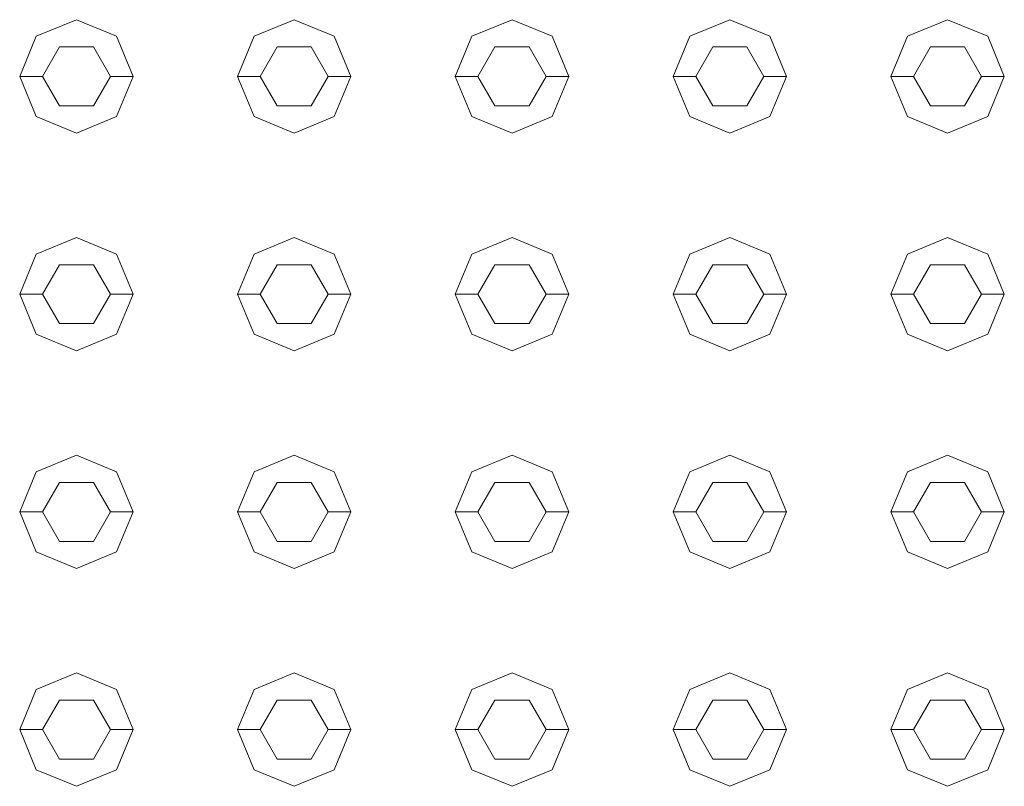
# Model space of a CAD drawing. Header units: millimetres. Extents: x 321 to 585, y -277 to 9.
# Tile 720 of 1056: x 356.769 to 357.203, y -36.078 to -35.74. Entities that reach past the tile are written whole.
import ezdxf

# ---------------------------------------------------------------- set-up
doc = ezdxf.new("R2010")
doc.units = ezdxf.units.MM
doc.header["$MEASUREMENT"] = 0
doc.layers.add('IFC-Elemento construtivo genérico-Contorno', color=253, linetype='Continuous', lineweight=5)

msp = doc.modelspace()

# ---------------------------------------------------------------- linework, layer by layer
at = {"layer": 'IFC-Elemento construtivo genérico-Contorno', "lineweight": 5}
for p, q in [((356.77646, -35.74749), (356.79414, -35.74017)), ((356.79414, -35.74017), (356.81182, -35.74749)), ((356.87246, -35.74749), (356.89014, -35.74017)), ((356.89014, -35.74017), (356.90782, -35.74749)), ((356.96846, -35.74749), (356.98614, -35.74017)), ((356.98614, -35.74017), (357.00382, -35.74749)), ((357.06446, -35.74749), (357.08214, -35.74017)), ((357.08214, -35.74017), (357.09982, -35.74749)), ((357.16046, -35.74749), (357.17814, -35.74017)), ((357.17814, -35.74017), (357.19582, -35.74749)), ((356.76914, -35.76517), (356.77646, -35.74749)), ((356.81182, -35.74749), (356.81914, -35.76517)), ((356.86514, -35.76517), (356.87246, -35.74749)), ((356.90782, -35.74749), (356.91514, -35.76517)), ((356.96114, -35.76517), (356.96846, -35.74749)), ((357.00382, -35.74749), (357.01114, -35.76517)), ((357.05714, -35.76517), (357.06446, -35.74749)), ((357.09982, -35.74749), (357.10714, -35.76517)), ((357.15314, -35.76517), (357.16046, -35.74749)), ((357.19582, -35.74749), (357.20314, -35.76517)), ((356.77914, -35.76517), (356.78664, -35.75218)), ((356.78664, -35.75218), (356.80164, -35.75218)), ((356.80164, -35.75218), (356.80914, -35.76517)), ((356.87514, -35.76517), (356.88264, -35.75218)), ((356.88264, -35.75218), (356.89764, -35.75218)), ((356.89764, -35.75218), (356.90514, -35.76517)), ((356.97114, -35.76517), (356.97864, -35.75218)), ((356.97864, -35.75218), (356.99364, -35.75218)), ((356.99364, -35.75218), (357.00114, -35.76517)), ((357.06714, -35.76517), (357.07464, -35.75218)), ((357.07464, -35.75218), (357.08964, -35.75218)), ((357.08964, -35.75218), (357.09714, -35.76517)), ((357.16314, -35.76517), (357.17064, -35.75218)), ((357.17064, -35.75218), (357.18564, -35.75218)), ((357.18564, -35.75218), (357.19314, -35.76517)), ((356.76914, -35.76517), (356.77914, -35.76517)), ((356.76914, -35.76517), (356.77646, -35.78284)), ((356.77914, -35.76517), (356.78664, -35.77816)), ((356.80164, -35.77816), (356.80914, -35.76517)), ((356.80914, -35.76517), (356.81914, -35.76517)), ((356.81182, -35.78284), (356.81914, -35.76517)), ((356.86514, -35.76517), (356.87514, -35.76517)), ((356.86514, -35.76517), (356.87246, -35.78284)), ((356.87514, -35.76517), (356.88264, -35.77816)), ((356.89764, -35.77816), (356.90514, -35.76517)), ((356.90514, -35.76517), (356.91514, -35.76517)), ((356.90782, -35.78284), (356.91514, -35.76517)), ((356.96114, -35.76517), (356.97114, -35.76517)), ((356.96114, -35.76517), (356.96846, -35.78284)), ((356.97114, -35.76517), (356.97864, -35.77816)), ((356.99364, -35.77816), (357.00114, -35.76517)), ((357.00114, -35.76517), (357.01114, -35.76517)), ((357.00382, -35.78284), (357.01114, -35.76517)), ((357.05714, -35.76517), (357.06714, -35.76517)), ((357.05714, -35.76517), (357.06446, -35.78284)), ((357.06714, -35.76517), (357.07464, -35.77816)), ((357.08964, -35.77816), (357.09714, -35.76517)), ((357.09714, -35.76517), (357.10714, -35.76517)), ((357.09982, -35.78284), (357.10714, -35.76517)), ((357.15314, -35.76517), (357.16314, -35.76517)), ((357.15314, -35.76517), (357.16046, -35.78284)), ((357.16314, -35.76517), (357.17064, -35.77816)), ((357.18564, -35.77816), (357.19314, -35.76517)), ((357.19314, -35.76517), (357.20314, -35.76517)), ((357.19582, -35.78284), (357.20314, -35.76517)), ((356.78664, -35.77816), (356.80164, -35.77816)), ((356.88264, -35.77816), (356.89764, -35.77816)), ((356.97864, -35.77816), (356.99364, -35.77816)), ((357.07464, -35.77816), (357.08964, -35.77816)), ((357.17064, -35.77816), (357.18564, -35.77816)), ((356.77646, -35.78284), (356.79414, -35.79017)), ((356.79414, -35.79017), (356.81182, -35.78284)), ((356.87246, -35.78284), (356.89014, -35.79017)), ((356.89014, -35.79017), (356.90782, -35.78284)), ((356.96846, -35.78284), (356.98614, -35.79017)), ((356.98614, -35.79017), (357.00382, -35.78284)), ((357.06446, -35.78284), (357.08214, -35.79017)), ((357.08214, -35.79017), (357.09982, -35.78284)), ((357.16046, -35.78284), (357.17814, -35.79017)), ((357.17814, -35.79017), (357.19582, -35.78284)), ((356.77646, -35.84349), (356.79414, -35.83616)), ((356.79414, -35.83616), (356.81182, -35.84349)), ((356.87246, -35.84349), (356.89014, -35.83616)), ((356.89014, -35.83616), (356.90782, -35.84349)), ((356.96846, -35.84349), (356.98614, -35.83616)), ((356.98614, -35.83616), (357.00382, -35.84349)), ((357.06446, -35.84349), (357.08214, -35.83616)), ((357.08214, -35.83616), (357.09982, -35.84349)), ((357.16046, -35.84349), (357.17814, -35.83616)), ((357.17814, -35.83616), (357.19582, -35.84349)), ((356.76914, -35.86116), (356.77646, -35.84349)), ((356.81182, -35.84349), (356.81914, -35.86116)), ((356.86514, -35.86116), (356.87246, -35.84349)), ((356.90782, -35.84349), (356.91514, -35.86116)), ((356.96114, -35.86116), (356.96846, -35.84349)), ((357.00382, -35.84349), (357.01114, -35.86116)), ((357.05714, -35.86116), (357.06446, -35.84349)), ((357.09982, -35.84349), (357.10714, -35.86116)), ((357.15314, -35.86116), (357.16046, -35.84349)), ((357.19582, -35.84349), (357.20314, -35.86116)), ((356.77914, -35.86116), (356.78664, -35.84818)), ((356.78664, -35.84818), (356.80164, -35.84818)), ((356.80164, -35.84818), (356.80914, -35.86116)), ((356.87514, -35.86116), (356.88264, -35.84818)), ((356.88264, -35.84818), (356.89764, -35.84818)), ((356.89764, -35.84818), (356.90514, -35.86116)), ((356.97114, -35.86116), (356.97864, -35.84818)), ((356.97864, -35.84818), (356.99364, -35.84818)), ((356.99364, -35.84818), (357.00114, -35.86116)), ((357.06714, -35.86116), (357.07464, -35.84818)), ((357.07464, -35.84818), (357.08964, -35.84818)), ((357.08964, -35.84818), (357.09714, -35.86116)), ((357.16314, -35.86116), (357.17064, -35.84818)), ((357.17064, -35.84818), (357.18564, -35.84818)), ((357.18564, -35.84818), (357.19314, -35.86116)), ((356.76914, -35.86116), (356.77914, -35.86116)), ((356.76914, -35.86116), (356.77646, -35.87885)), ((356.77914, -35.86116), (356.78664, -35.87416)), ((356.80164, -35.87416), (356.80914, -35.86116)), ((356.80914, -35.86116), (356.81914, -35.86116)), ((356.81182, -35.87885), (356.81914, -35.86116)), ((356.86514, -35.86116), (356.87514, -35.86116)), ((356.86514, -35.86116), (356.87246, -35.87885)), ((356.87514, -35.86116), (356.88264, -35.87416)), ((356.89764, -35.87416), (356.90514, -35.86116)), ((356.90514, -35.86116), (356.91514, -35.86116)), ((356.90782, -35.87885), (356.91514, -35.86116)), ((356.96114, -35.86116), (356.97114, -35.86116)), ((356.96114, -35.86116), (356.96846, -35.87885)), ((356.97114, -35.86116), (356.97864, -35.87416)), ((356.99364, -35.87416), (357.00114, -35.86116)), ((357.00114, -35.86116), (357.01114, -35.86116)), ((357.00382, -35.87885), (357.01114, -35.86116)), ((357.05714, -35.86116), (357.06714, -35.86116)), ((357.05714, -35.86116), (357.06446, -35.87885)), ((357.06714, -35.86116), (357.07464, -35.87416)), ((357.08964, -35.87416), (357.09714, -35.86116)), ((357.09714, -35.86116), (357.10714, -35.86116)), ((357.09982, -35.87885), (357.10714, -35.86116)), ((357.15314, -35.86116), (357.16314, -35.86116)), ((357.15314, -35.86116), (357.16046, -35.87885)), ((357.16314, -35.86116), (357.17064, -35.87416)), ((357.18564, -35.87416), (357.19314, -35.86116)), ((357.19314, -35.86116), (357.20314, -35.86116)), ((357.19582, -35.87885), (357.20314, -35.86116)), ((356.78664, -35.87416), (356.80164, -35.87416)), ((356.88264, -35.87416), (356.89764, -35.87416)), ((356.97864, -35.87416), (356.99364, -35.87416)), ((357.07464, -35.87416), (357.08964, -35.87416)), ((357.17064, -35.87416), (357.18564, -35.87416)), ((356.77646, -35.87885), (356.79414, -35.88616)), ((356.79414, -35.88616), (356.81182, -35.87885)), ((356.87246, -35.87885), (356.89014, -35.88616)), ((356.89014, -35.88616), (356.90782, -35.87885)), ((356.96846, -35.87885), (356.98614, -35.88616)), ((356.98614, -35.88616), (357.00382, -35.87885)), ((357.06446, -35.87885), (357.08214, -35.88616)), ((357.08214, -35.88616), (357.09982, -35.87885)), ((357.16046, -35.87885), (357.17814, -35.88616)), ((357.17814, -35.88616), (357.19582, -35.87885)), ((356.77646, -35.93949), (356.79414, -35.93217)), ((356.79414, -35.93217), (356.81182, -35.93949)), ((356.87246, -35.93949), (356.89014, -35.93217)), ((356.89014, -35.93217), (356.90782, -35.93949)), ((356.96846, -35.93949), (356.98614, -35.93217)), ((356.98614, -35.93217), (357.00382, -35.93949)), ((357.06446, -35.93949), (357.08214, -35.93217)), ((357.08214, -35.93217), (357.09982, -35.93949)), ((357.16046, -35.93949), (357.17814, -35.93217)), ((357.17814, -35.93217), (357.19582, -35.93949)), ((356.76914, -35.95717), (356.77646, -35.93949)), ((356.81182, -35.93949), (356.81914, -35.95717)), ((356.86514, -35.95717), (356.87246, -35.93949)), ((356.90782, -35.93949), (356.91514, -35.95717)), ((356.96114, -35.95717), (356.96846, -35.93949)), ((357.00382, -35.93949), (357.01114, -35.95717)), ((357.05714, -35.95717), (357.06446, -35.93949)), ((357.09982, -35.93949), (357.10714, -35.95717)), ((357.15314, -35.95717), (357.16046, -35.93949)), ((357.19582, -35.93949), (357.20314, -35.95717)), ((356.77914, -35.95717), (356.78664, -35.94418)), ((356.78664, -35.94418), (356.80164, -35.94418)), ((356.80164, -35.94418), (356.80914, -35.95717)), ((356.87514, -35.95717), (356.88264, -35.94418)), ((356.88264, -35.94418), (356.89764, -35.94418)), ((356.89764, -35.94418), (356.90514, -35.95717)), ((356.97114, -35.95717), (356.97864, -35.94418)), ((356.97864, -35.94418), (356.99364, -35.94418)), ((356.99364, -35.94418), (357.00114, -35.95717)), ((357.06714, -35.95717), (357.07464, -35.94418)), ((357.07464, -35.94418), (357.08964, -35.94418)), ((357.08964, -35.94418), (357.09714, -35.95717)), ((357.16314, -35.95717), (357.17064, -35.94418)), ((357.17064, -35.94418), (357.18564, -35.94418)), ((357.18564, -35.94418), (357.19314, -35.95717)), ((356.76914, -35.95717), (356.77914, -35.95717)), ((356.76914, -35.95717), (356.77646, -35.97485)), ((356.77914, -35.95717), (356.78664, -35.97016)), ((356.80164, -35.97016), (356.80914, -35.95717)), ((356.80914, -35.95717), (356.81914, -35.95717)), ((356.81182, -35.97485), (356.81914, -35.95717)), ((356.86514, -35.95717), (356.87514, -35.95717)), ((356.86514, -35.95717), (356.87246, -35.97485)), ((356.87514, -35.95717), (356.88264, -35.97016)), ((356.89764, -35.97016), (356.90514, -35.95717)), ((356.90514, -35.95717), (356.91514, -35.95717)), ((356.90782, -35.97485), (356.91514, -35.95717)), ((356.96114, -35.95717), (356.97114, -35.95717)), ((356.96114, -35.95717), (356.96846, -35.97485)), ((356.97114, -35.95717), (356.97864, -35.97016)), ((356.99364, -35.97016), (357.00114, -35.95717)), ((357.00114, -35.95717), (357.01114, -35.95717)), ((357.00382, -35.97485), (357.01114, -35.95717)), ((357.05714, -35.95717), (357.06714, -35.95717)), ((357.05714, -35.95717), (357.06446, -35.97485)), ((357.06714, -35.95717), (357.07464, -35.97016)), ((357.08964, -35.97016), (357.09714, -35.95717)), ((357.09714, -35.95717), (357.10714, -35.95717)), ((357.09982, -35.97485), (357.10714, -35.95717)), ((357.15314, -35.95717), (357.16314, -35.95717)), ((357.15314, -35.95717), (357.16046, -35.97485)), ((357.16314, -35.95717), (357.17064, -35.97016)), ((357.18564, -35.97016), (357.19314, -35.95717)), ((357.19314, -35.95717), (357.20314, -35.95717)), ((357.19582, -35.97485), (357.20314, -35.95717)), ((356.78664, -35.97016), (356.80164, -35.97016)), ((356.88264, -35.97016), (356.89764, -35.97016)), ((356.97864, -35.97016), (356.99364, -35.97016)), ((357.07464, -35.97016), (357.08964, -35.97016)), ((357.17064, -35.97016), (357.18564, -35.97016)), ((356.77646, -35.97485), (356.79414, -35.98217)), ((356.79414, -35.98217), (356.81182, -35.97485)), ((356.87246, -35.97485), (356.89014, -35.98217)), ((356.89014, -35.98217), (356.90782, -35.97485)), ((356.96846, -35.97485), (356.98614, -35.98217)), ((356.98614, -35.98217), (357.00382, -35.97485)), ((357.06446, -35.97485), (357.08214, -35.98217)), ((357.08214, -35.98217), (357.09982, -35.97485)), ((357.16046, -35.97485), (357.17814, -35.98217)), ((357.17814, -35.98217), (357.19582, -35.97485)), ((356.77646, -36.03549), (356.79414, -36.02817)), ((356.79414, -36.02817), (356.81182, -36.03549)), ((356.87246, -36.03549), (356.89014, -36.02817)), ((356.89014, -36.02817), (356.90782, -36.03549)), ((356.96846, -36.03549), (356.98614, -36.02817)), ((356.98614, -36.02817), (357.00382, -36.03549)), ((357.06446, -36.03549), (357.08214, -36.02817)), ((357.08214, -36.02817), (357.09982, -36.03549)), ((357.16046, -36.03549), (357.17814, -36.02817)), ((357.17814, -36.02817), (357.19582, -36.03549)), ((356.76914, -36.05317), (356.77646, -36.03549)), ((356.81182, -36.03549), (356.81914, -36.05317)), ((356.86514, -36.05317), (356.87246, -36.03549)), ((356.90782, -36.03549), (356.91514, -36.05317)), ((356.96114, -36.05317), (356.96846, -36.03549)), ((357.00382, -36.03549), (357.01114, -36.05317)), ((357.05714, -36.05317), (357.06446, -36.03549)), ((357.09982, -36.03549), (357.10714, -36.05317)), ((357.15314, -36.05317), (357.16046, -36.03549)), ((357.19582, -36.03549), (357.20314, -36.05317)), ((356.77914, -36.05317), (356.78664, -36.04018)), ((356.78664, -36.04018), (356.80164, -36.04018)), ((356.80164, -36.04018), (356.80914, -36.05317)), ((356.87514, -36.05317), (356.88264, -36.04018)), ((356.88264, -36.04018), (356.89764, -36.04018)), ((356.89764, -36.04018), (356.90514, -36.05317)), ((356.97114, -36.05317), (356.97864, -36.04018)), ((356.97864, -36.04018), (356.99364, -36.04018)), ((356.99364, -36.04018), (357.00114, -36.05317)), ((357.06714, -36.05317), (357.07464, -36.04018)), ((357.07464, -36.04018), (357.08964, -36.04018)), ((357.08964, -36.04018), (357.09714, -36.05317)), ((357.16314, -36.05317), (357.17064, -36.04018)), ((357.17064, -36.04018), (357.18564, -36.04018)), ((357.18564, -36.04018), (357.19314, -36.05317)), ((356.76914, -36.05317), (356.77914, -36.05317)), ((356.76914, -36.05317), (356.77646, -36.07084)), ((356.77914, -36.05317), (356.78664, -36.06615)), ((356.80164, -36.06615), (356.80914, -36.05317)), ((356.80914, -36.05317), (356.81914, -36.05317)), ((356.81182, -36.07084), (356.81914, -36.05317)), ((356.86514, -36.05317), (356.87514, -36.05317)), ((356.86514, -36.05317), (356.87246, -36.07084)), ((356.87514, -36.05317), (356.88264, -36.06615)), ((356.89764, -36.06615), (356.90514, -36.05317)), ((356.90514, -36.05317), (356.91514, -36.05317)), ((356.90782, -36.07084), (356.91514, -36.05317)), ((356.96114, -36.05317), (356.97114, -36.05317)), ((356.96114, -36.05317), (356.96846, -36.07084)), ((356.97114, -36.05317), (356.97864, -36.06615)), ((356.99364, -36.06615), (357.00114, -36.05317)), ((357.00114, -36.05317), (357.01114, -36.05317)), ((357.00382, -36.07084), (357.01114, -36.05317)), ((357.05714, -36.05317), (357.06714, -36.05317)), ((357.05714, -36.05317), (357.06446, -36.07084)), ((357.06714, -36.05317), (357.07464, -36.06615)), ((357.08964, -36.06615), (357.09714, -36.05317)), ((357.09714, -36.05317), (357.10714, -36.05317)), ((357.09982, -36.07084), (357.10714, -36.05317)), ((357.15314, -36.05317), (357.16314, -36.05317)), ((357.15314, -36.05317), (357.16046, -36.07084)), ((357.16314, -36.05317), (357.17064, -36.06615)), ((357.18564, -36.06615), (357.19314, -36.05317)), ((357.19314, -36.05317), (357.20314, -36.05317)), ((357.19582, -36.07084), (357.20314, -36.05317)), ((356.78664, -36.06615), (356.80164, -36.06615)), ((356.88264, -36.06615), (356.89764, -36.06615)), ((356.97864, -36.06615), (356.99364, -36.06615)), ((357.07464, -36.06615), (357.08964, -36.06615)), ((357.17064, -36.06615), (357.18564, -36.06615)), ((356.77646, -36.07084), (356.79414, -36.07817)), ((356.79414, -36.07817), (356.81182, -36.07084)), ((356.87246, -36.07084), (356.89014, -36.07817)), ((356.89014, -36.07817), (356.90782, -36.07084)), ((356.96846, -36.07084), (356.98614, -36.07817)), ((356.98614, -36.07817), (357.00382, -36.07084)), ((357.06446, -36.07084), (357.08214, -36.07817)), ((357.08214, -36.07817), (357.09982, -36.07084)), ((357.16046, -36.07084), (357.17814, -36.07817)), ((357.17814, -36.07817), (357.19582, -36.07084))]:
    msp.add_line(p, q, dxfattribs=at)

doc.saveas('drawing.dxf')
